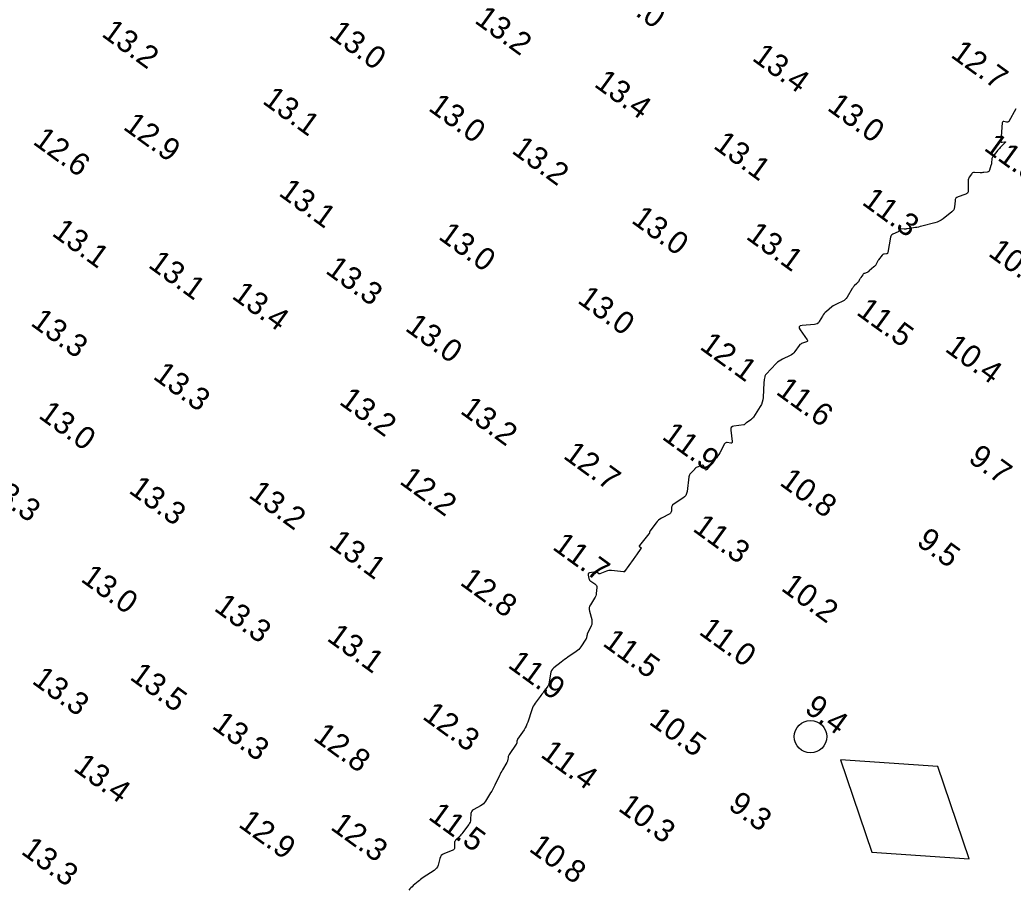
# Model space of a CAD drawing. Extents: x 815352 to 820877, y 582403 to 597439.
# Drawn here: x 817857 to 818077.5, y 585766.5 to 585959.5 of the extents above; entities that cross this region are included whole.
import ezdxf

# ---------------------------------------------------------------- set-up
doc = ezdxf.new("R2010")
doc.units = 0
for name, color, linetype in [('V-CHAN-NAID', 7, 'Continuous'), ('V-CONT-EL12', 7, 'Continuous'), ('V-TOPO-SOUN', 7, 'Continuous')]:
    doc.layers.add(name, color=color, linetype=linetype)

msp = doc.modelspace()

# ---------------------------------------------------------------- linework, layer by layer
at = {"layer": 'V-CHAN-NAID'}
msp.add_lwpolyline([(818039.22, 585795.22), (818046.16, 585774.73), (818067.75, 585773.26), (818060.81, 585793.75)], close=True, dxfattribs=at)
msp.add_circle((818032.57, 585800.35), 3.6, dxfattribs=at)
at = {"layer": 'V-CONT-EL12'}
msp.add_lwpolyline([(818078.15, 585939.69), (818076.56, 585936.93), (818076.47, 585936.81), (818076.36, 585936.74), (818076.24, 585936.71), (818076.09, 585936.72), (818075.47, 585936.87), (818075.33, 585936.88), (818075.23, 585936.84), (818075.17, 585936.76), (818075.14, 585936.62), (818074.82, 585932.54), (818074.83, 585932.42), (818074.88, 585932.33), (818074.96, 585932.29), (818075.09, 585932.3), (818075.66, 585932.39), (818075.78, 585932.4), (818075.83, 585932.38), (818075.82, 585932.32), (818075.75, 585932.23), (818074.69, 585931.12), (818074.49, 585930.91), (818074.29, 585930.69), (818074.1, 585930.47), (818073.92, 585930.24), (818073.05, 585929.13), (818072.95, 585928.98), (818072.88, 585928.83), (818072.83, 585928.67), (818072.81, 585928.5), (818072.76, 585927.8), (818072.74, 585927.63), (818072.71, 585927.46), (818072.68, 585927.29), (818072.63, 585927.12), (818072.31, 585926.11), (818072.23, 585925.94), (818072.12, 585925.82), (818071.98, 585925.73), (818071.8, 585925.68), (818071.02, 585925.56), (818070.83, 585925.54), (818070.63, 585925.52), (818070.44, 585925.52), (818070.24, 585925.52), (818068.94, 585925.56), (818068.74, 585925.54), (818068.56, 585925.48), (818068.41, 585925.37), (818068.28, 585925.21), (818067.81, 585924.5), (818067.71, 585924.32), (818067.64, 585924.13), (818067.59, 585923.93), (818067.58, 585923.72), (818067.58, 585921.65), (818067.53, 585921.3), (818067.4, 585921.02), (818067.17, 585920.81), (818066.86, 585920.66), (818065.35, 585920.19), (818065.06, 585920.05), (818064.85, 585919.86), (818064.71, 585919.61), (818064.64, 585919.3), (818064.53, 585917.93), (818064.47, 585917.61), (818064.35, 585917.31), (818064.17, 585917.05), (818063.93, 585916.83), (818062, 585915.31), (818061.58, 585915.01), (818061.13, 585914.76), (818060.66, 585914.55), (818060.17, 585914.39), (818057.26, 585913.63), (818056.91, 585913.55), (818056.56, 585913.47), (818056.2, 585913.4), (818055.84, 585913.34), (818054.03, 585913.07), (818053.87, 585913.05), (818053.7, 585913.03), (818053.53, 585913.03), (818053.36, 585913.03), (818052.51, 585913.05), (818052.44, 585913.04), (818052.38, 585913.02), (818052.34, 585912.97), (818052.3, 585912.91), (818052.2, 585912.63), (818052.17, 585912.56), (818052.13, 585912.51), (818052.08, 585912.46), (818052.01, 585912.42), (818050.84, 585911.89), (818050.65, 585911.77), (818050.49, 585911.62), (818050.39, 585911.44), (818050.32, 585911.22), (818049.72, 585907.8), (818049.68, 585907.68), (818049.62, 585907.6), (818049.53, 585907.54), (818049.41, 585907.51), (818048.88, 585907.44), (818048.76, 585907.42), (818048.65, 585907.37), (818048.55, 585907.29), (818048.46, 585907.2), (818047.69, 585906.2), (818047.6, 585906.07), (818047.51, 585905.94), (818047.42, 585905.8), (818047.34, 585905.66), (818047.04, 585905.1), (818046.96, 585904.96), (818046.86, 585904.83), (818046.76, 585904.71), (818046.64, 585904.61), (818045.6, 585903.71), (818045.56, 585903.68), (818045.53, 585903.65), (818045.49, 585903.62), (818045.46, 585903.59), (818045.31, 585903.48), (818045.27, 585903.45), (818045.24, 585903.43), (818045.2, 585903.41), (818045.15, 585903.39), (818044.53, 585903.17), (818044.42, 585903.12), (818044.32, 585903.06), (818044.23, 585902.97), (818044.16, 585902.88), (818043.74, 585902.23), (818043.67, 585902.12), (818043.6, 585902.01), (818043.53, 585901.9), (818043.46, 585901.79), (818043.18, 585901.34), (818043.11, 585901.23), (818043.03, 585901.13), (818042.94, 585901.03), (818042.85, 585900.94), (818042.27, 585900.38), (818042.15, 585900.25), (818042.04, 585900.12), (818041.93, 585899.97), (818041.84, 585899.82), (818040.69, 585897.87), (818040.5, 585897.6), (818040.27, 585897.36), (818040.01, 585897.16), (818039.72, 585897), (818038.48, 585896.44), (818038.18, 585896.29), (818037.88, 585896.12), (818037.6, 585895.94), (818037.33, 585895.73), (818036.1, 585894.73), (818035.84, 585894.5), (818035.61, 585894.25), (818035.39, 585893.98), (818035.21, 585893.69), (818034.49, 585892.47), (818034.3, 585892.21), (818034.05, 585892.01), (818033.77, 585891.88), (818033.44, 585891.82), (818030.71, 585891.61), (818030.29, 585891.52), (818030.07, 585891.33), (818030.07, 585891.05), (818030.26, 585890.67), (818031.82, 585888.46), (818031.91, 585888.29), (818031.91, 585888.15), (818031.82, 585888.04), (818031.65, 585887.96), (818030.78, 585887.69), (818030.57, 585887.61), (818030.39, 585887.5), (818030.22, 585887.36), (818030.08, 585887.19), (818029.11, 585885.81), (818028.89, 585885.54), (818028.64, 585885.3), (818028.36, 585885.1), (818028.05, 585884.93), (818026.34, 585884.15), (818025.96, 585883.95), (818025.61, 585883.72), (818025.27, 585883.46), (818024.96, 585883.17), (818022.7, 585880.81), (818022.6, 585880.68), (818022.51, 585880.55), (818022.45, 585880.4), (818022.41, 585880.24), (818022.3, 585879.59), (818022.27, 585879.42), (818022.25, 585879.26), (818022.23, 585879.09), (818022.22, 585878.93), (818022.04, 585875.61), (818021.98, 585875.09), (818021.85, 585874.58), (818021.66, 585874.1), (818021.41, 585873.63), (818019.92, 585871.28), (818019.79, 585871.1), (818019.65, 585870.94), (818019.49, 585870.8), (818019.32, 585870.67), (818018.32, 585870.01), (818018.27, 585869.97), (818018.22, 585869.94), (818018.18, 585869.9), (818018.14, 585869.86), (818017.98, 585869.68), (818017.93, 585869.64), (818017.89, 585869.61), (818017.84, 585869.59), (818017.78, 585869.58), (818015.54, 585869.27), (818015.21, 585869.17), (818014.98, 585868.99), (818014.86, 585868.72), (818014.86, 585868.37), (818015.17, 585865.83), (818015.17, 585865.67), (818015.11, 585865.56), (818015, 585865.5), (818014.84, 585865.5), (818014.07, 585865.61), (818013.89, 585865.61), (818013.74, 585865.56), (818013.61, 585865.47), (818013.5, 585865.32), (818012.4, 585863.36), (818012.18, 585862.98), (818011.94, 585862.61), (818011.68, 585862.26), (818011.4, 585861.92), (818009.51, 585859.65), (818009.4, 585859.55), (818009.3, 585859.53), (818009.22, 585859.58), (818009.14, 585859.71), (818008.87, 585860.36), (818008.79, 585860.5), (818008.69, 585860.58), (818008.56, 585860.6), (818008.41, 585860.56), (818007.14, 585860.07), (818007.1, 585860.05), (818007.06, 585860.02), (818007.03, 585860), (818007, 585859.96), (818006.89, 585859.81), (818006.87, 585859.78), (818006.84, 585859.74), (818006.81, 585859.71), (818006.78, 585859.67), (818005.92, 585858.78), (818005.78, 585858.61), (818005.67, 585858.43), (818005.6, 585858.23), (818005.56, 585858.02), (818005.17, 585854.78), (818005.06, 585854.32), (818004.87, 585853.91), (818004.59, 585853.56), (818004.22, 585853.27), (818002.09, 585851.89), (818001.93, 585851.77), (818001.82, 585851.62), (818001.75, 585851.45), (818001.72, 585851.26), (818001.69, 585850.44), (818001.66, 585850.25), (818001.58, 585850.08), (818001.47, 585849.95), (818001.31, 585849.83), (817999.46, 585848.84), (817999.12, 585848.63), (817998.81, 585848.38), (817998.52, 585848.11), (817998.27, 585847.8), (817996.89, 585845.93), (817996.86, 585845.89), (817996.84, 585845.84), (817996.82, 585845.79), (817996.81, 585845.74), (817996.78, 585845.54), (817996.77, 585845.49), (817996.75, 585845.44), (817996.73, 585845.4), (817996.7, 585845.36), (817994.56, 585842.78), (817994.52, 585842.72), (817994.51, 585842.66), (817994.54, 585842.6), (817994.59, 585842.55), (817994.87, 585842.35), (817994.92, 585842.3), (817994.95, 585842.24), (817994.94, 585842.18), (817994.91, 585842.11), (817993.9, 585840.7), (817993.71, 585840.44), (817993.53, 585840.19), (817993.34, 585839.93), (817993.16, 585839.67), (817991.23, 585837.02), (817991.21, 585836.98), (817991.2, 585836.94), (817991.22, 585836.91), (817991.24, 585836.88), (817991.21, 585836.91), (817991.17, 585836.93), (817991.12, 585836.94), (817991.08, 585836.95), (817988.36, 585837.22), (817988.07, 585837.23), (817987.79, 585837.21), (817987.51, 585837.15), (817987.24, 585837.06), (817985.8, 585836.48), (817985.72, 585836.46), (817985.64, 585836.46), (817985.56, 585836.49), (817985.49, 585836.55), (817985.21, 585836.82), (817985.14, 585836.88), (817985.06, 585836.91), (817984.98, 585836.93), (817984.89, 585836.92), (817983.51, 585836.69), (817983.34, 585836.64), (817983.23, 585836.54), (817983.19, 585836.41), (817983.2, 585836.23), (817983.36, 585835.45), (817983.42, 585835.27), (817983.51, 585835.11), (817983.63, 585834.97), (817983.78, 585834.85), (817984.71, 585834.24), (817984.9, 585834.08), (817985.02, 585833.9), (817985.09, 585833.69), (817985.1, 585833.46), (817985.01, 585832.16), (817984.97, 585831.87), (817984.9, 585831.58), (817984.79, 585831.31), (817984.64, 585831.06), (817983.7, 585829.61), (817983.52, 585829.28), (817983.43, 585828.94), (817983.41, 585828.58), (817983.47, 585828.21), (817983.98, 585826.34), (817984.05, 585825.98), (817984.05, 585825.63), (817983.99, 585825.28), (817983.87, 585824.94), (817983.01, 585823.07), (817982.98, 585822.99), (817982.95, 585822.9), (817982.92, 585822.8), (817982.9, 585822.71), (817982.83, 585822.33), (817982.8, 585822.24), (817982.77, 585822.15), (817982.73, 585822.07), (817982.68, 585821.98), (817981.58, 585820.3), (817981.36, 585820), (817981.12, 585819.73), (817980.85, 585819.48), (817980.56, 585819.26), (817978.71, 585817.99), (817978.31, 585817.72), (817977.93, 585817.44), (817977.55, 585817.15), (817977.17, 585816.86), (817975.57, 585815.6), (817975.29, 585815.33), (817975.06, 585815.01), (817974.91, 585814.66), (817974.82, 585814.28), (817974.56, 585812.48), (817974.5, 585812.17), (817974.4, 585811.87), (817974.26, 585811.59), (817974.08, 585811.32), (817973.3, 585810.29), (817973.11, 585810.03), (817972.92, 585809.77), (817972.72, 585809.52), (817972.53, 585809.26), (817971.43, 585807.78), (817971.19, 585807.44), (817970.99, 585807.08), (817970.82, 585806.71), (817970.67, 585806.32), (817969.77, 585803.53), (817969.62, 585803.1), (817969.43, 585802.68), (817969.22, 585802.28), (817968.97, 585801.89), (817967.53, 585799.76), (817967.48, 585799.68), (817967.44, 585799.59), (817967.41, 585799.5), (817967.39, 585799.4), (817967.34, 585799.01), (817967.33, 585798.91), (817967.3, 585798.82), (817967.26, 585798.73), (817967.21, 585798.65), (817965.64, 585796.38), (817965.56, 585796.25), (817965.5, 585796.11), (817965.45, 585795.97), (817965.42, 585795.81), (817965.34, 585795.19), (817965.31, 585795.04), (817965.27, 585794.89), (817965.21, 585794.75), (817965.14, 585794.61), (817964.18, 585793.01), (817964, 585792.69), (817963.83, 585792.37), (817963.66, 585792.05), (817963.5, 585791.72), (817962.47, 585789.56), (817962.26, 585789.12), (817962.03, 585788.69), (817961.79, 585788.26), (817961.54, 585787.85), (817960.41, 585786.03), (817960.19, 585785.71), (817959.93, 585785.44), (817959.63, 585785.2), (817959.3, 585784.99), (817957.78, 585784.19), (817957.53, 585784.02), (817957.35, 585783.81), (817957.23, 585783.55), (817957.18, 585783.26), (817957.09, 585781.99), (817957.05, 585781.68), (817956.97, 585781.39), (817956.84, 585781.11), (817956.68, 585780.85), (817955.54, 585779.28), (817955.36, 585779.04), (817955.16, 585778.8), (817954.96, 585778.57), (817954.75, 585778.35), (817953.78, 585777.34), (817953.65, 585777.18), (817953.56, 585777), (817953.51, 585776.8), (817953.49, 585776.59), (817953.52, 585775.73), (817953.51, 585775.52), (817953.43, 585775.36), (817953.31, 585775.23), (817953.13, 585775.13), (817951.18, 585774.36), (817950.85, 585774.19), (817950.59, 585773.96), (817950.39, 585773.68), (817950.26, 585773.33), (817949.87, 585771.84), (817949.74, 585771.48), (817949.56, 585771.17), (817949.32, 585770.9), (817949.02, 585770.66), (817946.58, 585769.05), (817946.29, 585768.85), (817946, 585768.64), (817945.72, 585768.43), (817945.45, 585768.2), (817944.36, 585767.28), (817944.1, 585767.05), (817943.85, 585766.81), (817943.62, 585766.55), (817943.39, 585766.28)], dxfattribs=at)

# ---------------------------------------------------------------- texts
at = {"layer": 'V-TOPO-SOUN'}
for s, p in [('13.0 ', (817987.45, 585964.95)), ('13.2 ', (817957.75, 585958.97)), ('13.2 ', (817874.95, 585955.98)), ('13.0 ', (817925.41, 585955.76)), ('13.4 ', (818019.37, 585950.63)), ('12.7 ', (818063.46, 585951.35)), ('13.4 ', (817984.3, 585944.83)), ('13.1 ', (817910.66, 585941.08)), ('13.0 ', (817947.49, 585939.52)), ('13.0 ', (818036.04, 585939.59)), ('12.9 ', (817879.74, 585935.34)), ('12.6 ', (817859.7, 585932.06)), ('13.2 ', (817965.99, 585930.06)), ('13.1 ', (818010.76, 585931.14)), ('11.5 ', (818070.84, 585930.69)), ('13.1 ', (817914.27, 585920.64)), ('11.3 ', (818043.75, 585918.64)), ('13.0 ', (817992.57, 585914.59)), ('13.1 ', (817863.91, 585911.75)), ('13.0 ', (817949.72, 585910.98)), ('13.1 ', (818018.01, 585911.02)), ('10.4 ', (818071.8, 585907.26)), ('13.1 ', (817885.3, 585904.69)), ('13.3 ', (817924.65, 585903.42)), ('13.4 ', (817903.85, 585897.81)), ('13.0 ', (817980.59, 585896.84)), ('11.5 ', (818042.52, 585894.2)), ('13.3 ', (817859.2, 585891.81)), ('13.0 ', (817942.34, 585890.67)), ('12.1 ', (818007.74, 585886.55)), ('10.4 ', (818062.18, 585886.07)), ('13.3 ', (817886.36, 585879.96)), ('11.6 ', (818024.66, 585876.55)), ('13.2 ', (817927.7, 585874.32)), ('13.0 ', (817860.94, 585871.28)), ('13.2 ', (817954.57, 585872.29)), ('11.9 ', (817999.36, 585866.58)), ('12.7 ', (817977.44, 585862.31)), ('9.7', (818067.35, 585861.54)), ('13.3 ', (817848.7, 585855.39)), ('12.2 ', (817941.09, 585856.67)), ('10.8 ', (818025.47, 585856.37)), ('13.3 ', (817880.98, 585854.64)), ('13.2 ', (817907.59, 585853.62)), ('11.3 ', (818006.18, 585846.17)), ('13.1 ', (817925.39, 585842.68)), ('11.7 ', (817975.04, 585842.1)), ('9.5', (818055.86, 585843.07)), ('13.0 ', (817870.32, 585834.99)), ('12.8 ', (817954.51, 585834.23)), ('10.2 ', (818025.8, 585832.98)), ('13.3 ', (817899.91, 585828.52)), ('13.1 ', (817924.96, 585821.85)), ('11.0 ', (818007.56, 585823.25)), ('11.5 ', (817986.19, 585820.71)), ('11.9 ', (817965.14, 585815.89)), ('13.5 ', (817881.2, 585813.23)), ('13.3 ', (817859.49, 585812.35)), ('9.4', (818030.99, 585806.01)), ('12.3 ', (817946.17, 585804.47)), ('13.3 ', (817899.45, 585802.37)), ('10.5 ', (817996.49, 585803.29)), ('12.8 ', (817921.93, 585799.81)), ('11.4 ', (817972.39, 585796.01)), ('13.4 ', (817868.68, 585793.02)), ('9.3', (818014.04, 585784.54)), ('11.5 ', (817947.48, 585782.19)), ('10.3 ', (817989.64, 585784.1)), ('12.9 ', (817905.33, 585780.52)), ('12.3 ', (817925.77, 585779.93)), ('13.3 ', (817857.07, 585774.52)), ('10.8 ', (817969.83, 585775.11))]:
    msp.add_text(s, height=5, rotation=324, dxfattribs=at).set_placement(p)

doc.saveas('drawing.dxf')
